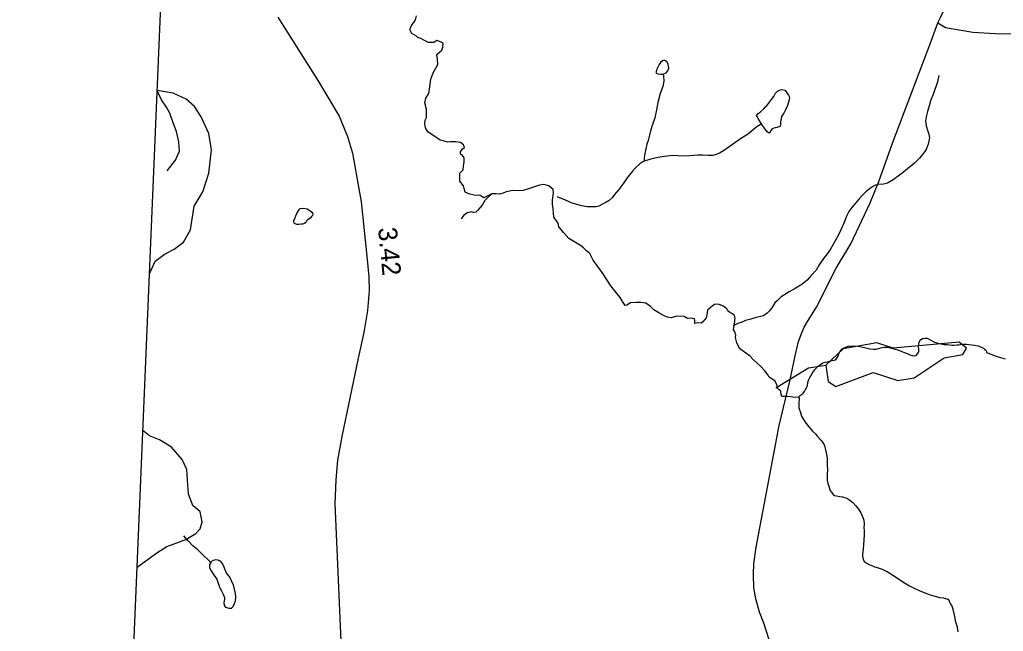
# Model space of a CAD drawing. Extents: x 1950930 to 2061844, y 904556 to 1017002.
# Drawn here: x 1954667 to 1961242, y 925393 to 929483 of the extents above; entities that cross this region are included whole.
import ezdxf

# ---------------------------------------------------------------- set-up
doc = ezdxf.new("R2010")
doc.units = 0
for name, color, linetype in [('Exist Boundary Political CountyLine', 7, 'Continuous'), ('Exist Hydrographic Creek Single Shore', 7, 'Continuous'), ('Exist Hydrographic Misc Water Feature', 7, 'Continuous'), ('Exist Road Primary US Structure Standard Bridge CELL', 7, 'Continuous'), ('Exist Road Secondary Type 51 Attributed', 7, 'Continuous')]:
    doc.layers.add(name, color=color, linetype=linetype)

msp = doc.modelspace()

# ---------------------------------------------------------------- linework, layer by layer
at = {"layer": 'Exist Boundary Political CountyLine'}
msp.add_lwpolyline([(1954666.9, 907077.7), (1956979.8, 962278.8), (1958720.5, 998184), (1959482.1, 1016167.2)], dxfattribs=at)
at = {"layer": 'Exist Hydrographic Creek Single Shore'}
for points in [[(1957715, 928306.7), (1957676.2, 928316.3), (1957644, 928329.9), (1957637.5, 928353.6), (1957633.4, 928373.2), (1957608, 928402.9), (1957608, 928430.1), (1957609.5, 928456.8), (1957620.6, 928468.9), (1957631.7, 928480), (1957634.2, 928506.7), (1957637.5, 928530.8), (1957637.5, 928558.5), (1957626.9, 928575.2), (1957612.8, 928584.7), (1957613.3, 928600.3), (1957623.9, 928617), (1957639.5, 928629.5), (1957632.9, 928646.2), (1957613.3, 928661.3), (1957581.6, 928666.8), (1957544.3, 928665.8), (1957527.7, 928664.3), (1957497, 928672.4), (1957477.8, 928677.9), (1957396, 928732.8), (1957378.4, 928760), (1957374.3, 928787.7), (1957376.9, 928811.3), (1957386.4, 928829.5), (1957387.2, 928883.9), (1957376.1, 928928.2), (1957382.6, 928958.4), (1957402.3, 928989.1), (1957409.3, 929033.4), (1957415.9, 929085.8), (1957430, 929127.6), (1957461.7, 929184.5), (1957458.7, 929218.8), (1957455.7, 929250.5), (1957473.8, 929265.6), (1957488.9, 929279.7), (1957494.4, 929298.8), (1957496.5, 929324), (1957483.9, 929333.6), (1957456.2, 929344.2), (1957434.5, 929330.1), (1957399.8, 929331.1), (1957372.1, 929343.7), (1957348.9, 929357.3), (1957329.3, 929364.8), (1957319.7, 929372.9), (1957288, 929392), (1957275.4, 929417.2), (1957287.5, 929448.9), (1957301.1, 929465.5), (1957313.7, 929482.1), (1957319.2, 929509.8)], [(1958968.2, 929118.2), (1958970.2, 929108.1), (1958972, 929072), (1958965.9, 929036.1), (1958947.9, 928990.1), (1958931.9, 928930.1), (1958923.7, 928880.2), (1958911.6, 928826.2), (1958897.6, 928782.2), (1958883.5, 928740.2), (1958873.4, 928702.2), (1958867.3, 928676.3), (1958859.3, 928650.2), (1958851.3, 928620.2), (1958845.1, 928588.3), (1958841, 928560.3), (1958841, 928536.3)], [(1955534.4, 927782.8), (1955571.8, 927869.6), (1955639.1, 927918.2), (1955698.8, 927948.1), (1955762.3, 927996.6), (1955808, 928078.8), (1955832.3, 928235.8), (1955890.4, 928331.1), (1955932.2, 928456.2), (1955949, 928613.2), (1955932.2, 928721.5), (1955879.9, 928833.6), (1955835.1, 928902.8), (1955779.1, 928951.4), (1955693.2, 928992.5), (1955585.8, 929009)], [(1955652.1, 928473.1), (1955708.1, 928544.1), (1955734.3, 928603.8), (1955730.5, 928667.4), (1955715.6, 928734.6), (1955693.2, 928794.4), (1955670.8, 928857.9), (1955648.4, 928899), (1955614.8, 928947.6), (1955585.8, 929009)], [(1959625.6, 928786.8), (1959587.6, 928762.9), (1959537.4, 928721), (1959477.3, 928683), (1959431.4, 928649.1), (1959393.4, 928621.2), (1959371.3, 928605.2), (1959345.2, 928591.3), (1959323.3, 928581.3), (1959299.1, 928575.4), (1959267.1, 928575.5), (1959233.3, 928577.5), (1959199.2, 928577.6), (1959147.2, 928573.6), (1959113.1, 928571.7), (1959067, 928573.8), (1959031.1, 928574), (1958977.2, 928568), (1958933.1, 928562.1), (1958885.1, 928550.2), (1958841, 928536.3)], [(1958841, 928536.3), (1958831.2, 928532.3), (1958811.1, 928518.3), (1958785, 928494.4), (1958762.9, 928470.4), (1958734.8, 928434.5), (1958706.9, 928396.6), (1958692.8, 928374.5), (1958672.7, 928348.6), (1958642.5, 928314.6), (1958626.5, 928292.6), (1958606.6, 928274.7), (1958580.4, 928258.7), (1958558.5, 928246.8), (1958538.4, 928236.7), (1958520.5, 928232.8), (1958490.4, 928230.9), (1958460.4, 928231), (1958422.5, 928239), (1958384.4, 928249), (1958352.4, 928259.2), (1958330.4, 928269.2), (1958300.5, 928283.3), (1958264.6, 928297.3), (1958260.5, 928297.3)], [(1959872, 926958), (1959848.8, 926956.1), (1959822.1, 926962.1), (1959797.4, 926963.6), (1959760.2, 926963.6), (1959756.1, 926977.2), (1959754.6, 926999.4), (1959742.5, 927007.4), (1959732.5, 927020), (1959726.9, 927043.7), (1959714.8, 927068.4), (1959675.5, 927092.1), (1959669, 927107.2), (1959646.8, 927134.9), (1959619.1, 927166.6), (1959569, 927210.4), (1959549.9, 927233.6), (1959511.1, 927260.3), (1959479.4, 927283.4), (1959460.3, 927322.2), (1959451.4, 927358), (1959453, 927374.1), (1959447.9, 927396.2), (1959438.4, 927410.3), (1959439.4, 927426.9), (1959446.7, 927464.2), (1959446.7, 927477.3), (1959449.2, 927487.4), (1959445.7, 927505), (1959431.6, 927516.1), (1959413.9, 927524.6), (1959401.3, 927535.7), (1959392.8, 927550.8), (1959370.6, 927567.5), (1959342.9, 927578.5), (1959330.8, 927581.6), (1959311.2, 927579), (1959294.6, 927568), (1959264.1, 927539.8), (1959259.1, 927508), (1959254.5, 927488.9), (1959245, 927476.3), (1959232.4, 927462.2), (1959221.3, 927454.1), (1959200.7, 927455.2), (1959180, 927452.6), (1959179.5, 927471.8), (1959177, 927482.8), (1959156.3, 927487.4), (1959130.1, 927485.4), (1959109.5, 927498), (1959058.4, 927500.5), (1959021.1, 927488.9), (1958998, 927494.4), (1958975.8, 927504), (1958939.8, 927522.6), (1958906.5, 927542.3), (1958884.4, 927565.4), (1958852.7, 927586.6), (1958833.5, 927590.6), (1958819.4, 927592.1), (1958787.7, 927591.1), (1958748.7, 927589.1), (1958725.5, 927575), (1958714.4, 927572), (1958700.8, 927592.6), (1958681.2, 927624.9), (1958660.5, 927651.1), (1958619, 927704.4), (1958594.3, 927741.7), (1958559.6, 927793.1), (1958524.1, 927840.9), (1958499.4, 927875.2), (1958478.2, 927919.5), (1958455.1, 927937.6), (1958435.4, 927956.7), (1958416.3, 927973.4), (1958337.5, 928020.2), (1958304.2, 928058.5), (1958285.1, 928082.1), (1958271, 928098.8), (1958267, 928122.4), (1958237, 928162.2), (1958234, 928189.4), (1958233, 928220.1), (1958229, 928248.8), (1958229, 928276.5), (1958235.8, 928325.9), (1958233.2, 928348), (1958203, 928372.7), (1958169.8, 928380.3), (1958140.6, 928376.2), (1958114.4, 928367.7), (1958074.1, 928354.1), (1958032.8, 928340), (1958003.8, 928339.5), (1957964.1, 928340.5), (1957918.2, 928331.4), (1957898.6, 928322.9), (1957873.9, 928317.3), (1957848.7, 928318.8), (1957822.8, 928319.3), (1957795.1, 928294.7), (1957777, 928274)], [(1957822.8, 928319.3), (1957787, 928300.2), (1957769.4, 928293.1), (1957759.3, 928298.2), (1957745.7, 928307.7), (1957733.2, 928310.8), (1957715, 928306.7)], [(1957777, 928274), (1957758.3, 928243.3), (1957729.1, 928210), (1957715, 928195.9), (1957697.4, 928193.4), (1957684.8, 928198.5), (1957659.6, 928191.9), (1957636.5, 928175.3), (1957620.9, 928153.1), (1957620.9, 928150.6)], [(1960120.5, 927205.6), (1960136.7, 927233.6), (1960142.7, 927249.6), (1960154.8, 927275.6), (1960168.9, 927285.6), (1960192.9, 927295.6), (1960206.9, 927299.6), (1960240.9, 927303.4), (1960270.8, 927299.4), (1960314.9, 927291.2), (1960348.8, 927283.3), (1960374.8, 927279.1), (1960390.8, 927279.1), (1960408.8, 927285.2), (1960422.8, 927289.1), (1960444.9, 927293), (1960464.8, 927293), (1960478.8, 927290.9), (1960510.8, 927282.9), (1960536.8, 927274.9), (1960552.8, 927268.9), (1960574.7, 927260.8), (1960598.7, 927250.7), (1960616.8, 927242.8), (1960632.8, 927236.7), (1960650.8, 927234.7), (1960660.7, 927240.6), (1960672.8, 927256.6), (1960676.9, 927264.6), (1960676.9, 927282.6), (1960674.8, 927296.6), (1960676.9, 927314.6), (1960678.9, 927324.6), (1960683, 927336.6), (1960691, 927344.6), (1960701, 927350.5), (1960718.9, 927352.6), (1960733, 927352.6), (1960747, 927346.5), (1960776.9, 927328.5), (1960805, 927320.4), (1960823.1, 927316.4), (1960847, 927312.3), (1960866.9, 927310.2), (1960896.9, 927306.2), (1960903, 927306.2), (1960910.8, 927306.2), (1960933, 927308.1), (1960944.9, 927310.1), (1960966.8, 927314), (1960994.9, 927314), (1961010.9, 927312), (1961031, 927310), (1961049, 927305.9), (1961073, 927301.8), (1961089, 927295.9), (1961108.9, 927287.8), (1961116.9, 927279.8), (1961124.9, 927273.7), (1961128.8, 927263.8), (1961128.8, 927257.7)], [(1961128.8, 927257.7), (1961158.9, 927245.6), (1961192.8, 927233.6), (1961222.7, 927223.6), (1961254.7, 927215.5)], [(1960120.5, 927205.6), (1960096.6, 927201.7), (1960062.5, 927193.7), (1960034.6, 927185.9), (1960012.7, 927171.9), (1959996.7, 927159.9), (1959980.5, 927141.9), (1959970.4, 927130), (1959962.5, 927114), (1959952.4, 927099.9), (1959944.4, 927083.9), (1959938.3, 927070), (1959932.3, 927054), (1959930.3, 927038), (1959928.2, 927028.1), (1959920.2, 927012), (1959914.3, 927002), (1959908.3, 926994), (1959900.3, 926982), (1959892.1, 926974), (1959880, 926966), (1959872, 926958)], [(1959872, 926958), (1959876.1, 926952.1), (1959874.1, 926916.1), (1959875.9, 926888.1), (1959886, 926856), (1959893.8, 926832), (1959905.9, 926810), (1959923.9, 926783.9), (1959941.7, 926760), (1959965.7, 926731.9), (1959985.6, 926713.8), (1959999.6, 926695.8), (1960021.5, 926671.8), (1960033.6, 926657.7), (1960045.5, 926635.8), (1960051.4, 926615.7), (1960057.4, 926585.7), (1960063.3, 926553.7), (1960065.4, 926525.7), (1960065.2, 926501.7), (1960067.2, 926475.7), (1960065.2, 926441.7), (1960065.2, 926417.6), (1960065.2, 926401.7), (1960069.1, 926381.6), (1960075, 926363.7), (1960083, 926339.6), (1960089, 926327.6), (1960093.1, 926323.6), (1960104.8, 926307.5), (1960112.8, 926301.6), (1960126.9, 926299.5), (1960146.8, 926295.5), (1960166.9, 926293.5), (1960194.8, 926283.4), (1960216.9, 926271.4), (1960234.8, 926255.3), (1960256.7, 926233.3), (1960272.7, 926211.2), (1960288.7, 926185.2), (1960302.6, 926155.2), (1960308.6, 926137.2), (1960310.6, 926109.2), (1960310.4, 926085.1), (1960312.5, 926067.2), (1960312.5, 926039.1), (1960310.4, 926005.2), (1960306.3, 925971.2), (1960304.3, 925945.2), (1960302.2, 925925.2), (1960300.2, 925909.2), (1960300.2, 925895.2), (1960304.1, 925875.2), (1960312.1, 925859.1), (1960324, 925851.1), (1960344.1, 925839.1), (1960368, 925831.1), (1960379.9, 925825), (1960392, 925823), (1960432, 925808.9), (1960472, 925788.8), (1960507.9, 925766.7), (1960543.8, 925742.7), (1960581.9, 925718.6), (1960613.9, 925698.5), (1960649.8, 925680.5), (1960679.7, 925666.4), (1960705.8, 925654.3), (1960751.7, 925636.3), (1960793.5, 925626.1), (1960815.7, 925620.1), (1960841.5, 925616.1), (1960869.6, 925608.1), (1960875.5, 925608.1)], [(1955452.2, 925821.3), (1955583, 925919), (1955650.3, 925960.1), (1955777.4, 926006.5), (1955844.4, 926048), (1955872.4, 926077.8), (1955887.4, 926126.4), (1955872.4, 926191.8), (1955823.9, 926234.8), (1955795.9, 926309.5), (1955788.4, 926404.8), (1955783.7, 926475.8), (1955752, 926541.2), (1955681.1, 926625.3), (1955602.6, 926673.8), (1955534.5, 926700), (1955490.6, 926736.2)]]:
    msp.add_lwpolyline(points, dxfattribs=at)
at = {"layer": 'Exist Hydrographic Misc Water Feature'}
for points in [[(1958968.2, 929118.2), (1958988.2, 929128.1), (1959000.1, 929142), (1959006.3, 929158), (1959004.2, 929174), (1959002.4, 929184.1), (1958996.2, 929196.1), (1958992.4, 929202), (1958984.4, 929208.1), (1958974.3, 929212.2), (1958964.3, 929208.2), (1958950.3, 929196.2), (1958942.3, 929184.1), (1958936.4, 929174.2), (1958934.3, 929170.1), (1958926.1, 929152.2), (1958924.3, 929144.2), (1958920.2, 929136.2), (1958920.2, 929132.2), (1958918.1, 929128.2), (1958932.3, 929120.2), (1958952.2, 929118.2), (1958968.2, 929118.2)], [(1960810.3, 929110.6), (1960802.1, 929068.6), (1960774, 928988.7), (1960756, 928940.7), (1960746, 928906.8), (1960733.9, 928868.7), (1960725.9, 928834.7), (1960721.8, 928806.7), (1960725.7, 928772.7), (1960737.5, 928738.7), (1960743.5, 928716.7), (1960747.6, 928692.7), (1960739.4, 928650.6), (1960725.2, 928614.7), (1960709.3, 928590.7), (1960681.2, 928556.7), (1960647.1, 928524.8), (1960601.2, 928486.9), (1960575.1, 928462.9), (1960547.1, 928443), (1960505, 928413.1), (1960466.9, 928389.2), (1960441, 928383.1), (1960402.9, 928381.3), (1960386.9, 928377.3), (1960374.8, 928369.3), (1960352.9, 928357.4), (1960324.8, 928333.4), (1960296.7, 928305.5), (1960276.8, 928283.5), (1960252.8, 928255.6), (1960228.6, 928227.5), (1960208.5, 928199.6), (1960196.4, 928173.6), (1960176.5, 928123.7), (1960156.4, 928077.7), (1960136.1, 928035.7), (1960118.3, 928003.8), (1960088.1, 927953.8), (1960066, 927919.8), (1960040, 927885.9), (1960009.8, 927844), (1959989.9, 927808), (1959957.7, 927772), (1959929.6, 927742.1), (1959895.6, 927712.1), (1959849.7, 927686.2), (1959809.5, 927662.4), (1959757.4, 927630.4), (1959731.4, 927606.5), (1959715.4, 927590.4), (1959699.2, 927562.5), (1959679.3, 927536.5), (1959663.3, 927520.6), (1959639.3, 927502.6), (1959589.1, 927490.7), (1959555, 927480.8), (1959519.1, 927470.9), (1959489, 927458.9), (1959467, 927451), (1959435.1, 927435)], [(1959625.6, 928786.8), (1959621.7, 928792.8), (1959609.8, 928810.9), (1959603.6, 928822.9), (1959595.6, 928836.9), (1959591.7, 928842.9), (1959603.6, 928854.9), (1959615.7, 928864.8), (1959639.9, 928886.9), (1959651.8, 928900.8), (1959657.7, 928904.8), (1959678, 928930.7), (1959692, 928948.7), (1959708, 928970.7), (1959719.9, 928992.7), (1959732.2, 929004.7), (1959746.1, 929012.6), (1959762.1, 929016.6), (1959782, 929012.6), (1959798, 928992.5), (1959806, 928978.5), (1959811.9, 928964.5), (1959809.9, 928946.4), (1959799.8, 928910.5), (1959785.9, 928880.5), (1959773.8, 928858.5), (1959759.7, 928836.5), (1959755.8, 928820.5), (1959751.7, 928800.5), (1959751.7, 928792.5), (1959751.7, 928778.6), (1959745.5, 928764.5), (1959741.6, 928766.6), (1959727.7, 928762.6), (1959715.6, 928760.7), (1959701.6, 928756.7), (1959695.7, 928752.7), (1959687.7, 928742.7), (1959681.5, 928726.7), (1959677.4, 928724.7), (1959663.5, 928732.7), (1959645.6, 928756.8), (1959631.5, 928776.8), (1959625.6, 928786.8)], [(1956512, 928172.7), (1956520.2, 928186.7), (1956534.2, 928214.6), (1956542.2, 928220.6), (1956564.1, 928222.6), (1956588.1, 928218.6), (1956606.2, 928206.5), (1956620.1, 928196.4), (1956624.2, 928190.4), (1956626.3, 928182.4), (1956624, 928174.4), (1956618.1, 928166.4), (1956608, 928156.5), (1956594.1, 928144.5), (1956586.1, 928140.6), (1956580.1, 928126.5), (1956570.1, 928120.6), (1956558, 928116.6), (1956547.9, 928116.6), (1956531.9, 928114.6), (1956520, 928114.6), (1956515.9, 928116.6), (1956507.9, 928118.6), (1956503.8, 928120.7), (1956498.1, 928134.6), (1956506.1, 928152.7), (1956512, 928172.7)], [(1960054.4, 927172.1), (1960071.4, 927063.4), (1960121.5, 927029.6), (1960371.4, 927122.9), (1960537.5, 927070.2), (1960646.6, 927087.7), (1960846.5, 927221.4), (1960971.6, 927245.1), (1960996.4, 927287.3), (1960946.6, 927327.7), (1960505.5, 927287.6), (1960396.4, 927322.6), (1960171.5, 927281.3), (1960054.4, 927172.1)], [(1959721.4, 927021.4), (1959938.5, 927154.8), (1960054.4, 927172.1)], [(1955943.6, 925851.5), (1955927.6, 925871.5), (1955893.6, 925903.6), (1955857.7, 925937.6), (1955823.9, 925965.7), (1955793.7, 925997.7), (1955764, 926031.8)], [(1955943.6, 925851.5), (1955935.6, 925839.4), (1955935.6, 925817.4), (1955947.5, 925797.4), (1955967.4, 925767.3), (1955985.3, 925741.4), (1955993.3, 925715.3), (1956003.3, 925689.3), (1956015.2, 925663.2), (1956027.1, 925641.3), (1956035.1, 925619.3), (1956035.1, 925605.2), (1956033, 925597.2), (1956031, 925585.3), (1956033, 925565.2), (1956043.1, 925555.2), (1956065, 925547.2), (1956083.1, 925549.1), (1956093.1, 925559.2), (1956103.2, 925579.1), (1956109.1, 925597.1), (1956111.2, 925621.1), (1956109.1, 925647), (1956103.4, 925675.1), (1956095.4, 925703.1), (1956087.4, 925719.1), (1956077.5, 925743.1), (1956067.5, 925761.3), (1956053.3, 925777.2), (1956047.4, 925787.2), (1956039.6, 925805.2), (1956029.6, 925833.3), (1956019.5, 925849.3), (1956009.7, 925863.3), (1955993.5, 925869.3), (1955977.5, 925871.4), (1955959.6, 925867.4), (1955945.5, 925857.4), (1955943.6, 925851.5)], [(1960939.3, 925389.9), (1960935.2, 925421.9), (1960925.4, 925453.9), (1960917.6, 925491.9), (1960909.4, 925530), (1960905.5, 925541.9), (1960899.5, 925561.9), (1960889.7, 925580), (1960881.7, 925592), (1960875.5, 925608.1)]]:
    msp.add_lwpolyline(points, dxfattribs=at)
at = {"layer": 'Exist Road Secondary Type 51 Attributed'}
for points in [[(1960805, 929463), (1960823.2, 929502.5), (1960939.1, 929751.4), (1960975.8, 929839), (1961036.8, 929994.6), (1961057.1, 930048.6), (1961072.6, 930113.7), (1961102.6, 930212.1), (1961157.3, 930370.2), (1961204.3, 930508.4), (1961245.3, 930646.7)], [(1956393.2, 929499.8), (1956663.4, 929069.7), (1956802.4, 928838), (1956858.5, 928701.2), (1956891.9, 928590.3), (1956950.4, 928265.9), (1956969.4, 928073.6), (1956987.6, 927901.9), (1957000.5, 927764.4), (1957002, 927673.2), (1956992.9, 927538), (1956967.9, 927391.7), (1956929.2, 927219.6), (1956864.2, 926910.3), (1956819.9, 926696.7), (1956790.2, 926538.6), (1956779.1, 926405.6), (1956773, 926248.5), (1956831, 924920.4)], [(1959695.3, 925280.6), (1959640.3, 925446.9), (1959612.9, 925520.9), (1959587.3, 925611.2), (1959573.8, 925683.2), (1959572.5, 925775.3), (1959574.9, 925845.2), (1959589.6, 925955), (1959668.2, 926368.3), (1959743.7, 926769.4), (1959814.3, 927065), (1959850, 927236), (1959872.8, 927330.2), (1959896.3, 927396.3), (1959910, 927426.7), (1959933.9, 927465.1), (1959993.5, 927562), (1960124.8, 927821), (1960222.3, 927984.5), (1960352, 928259.5), (1960408.7, 928401.2), (1960500.5, 928658.4), (1960758.6, 929338.7), (1960805, 929463)], [(1960805, 929463), (1960855.1, 929431), (1961037.3, 929399.1), (1961187, 929391.9), (1961318.2, 929388.5)]]:
    msp.add_lwpolyline(points, dxfattribs=at)

# ---------------------------------------------------------------- texts
at = {"layer": 'Exist Road Primary US Structure Standard Bridge CELL'}
msp.add_text('3.42', height=125, rotation=275.36089, dxfattribs=at).set_placement((1957062.7, 928090.1))

doc.saveas('drawing.dxf')
